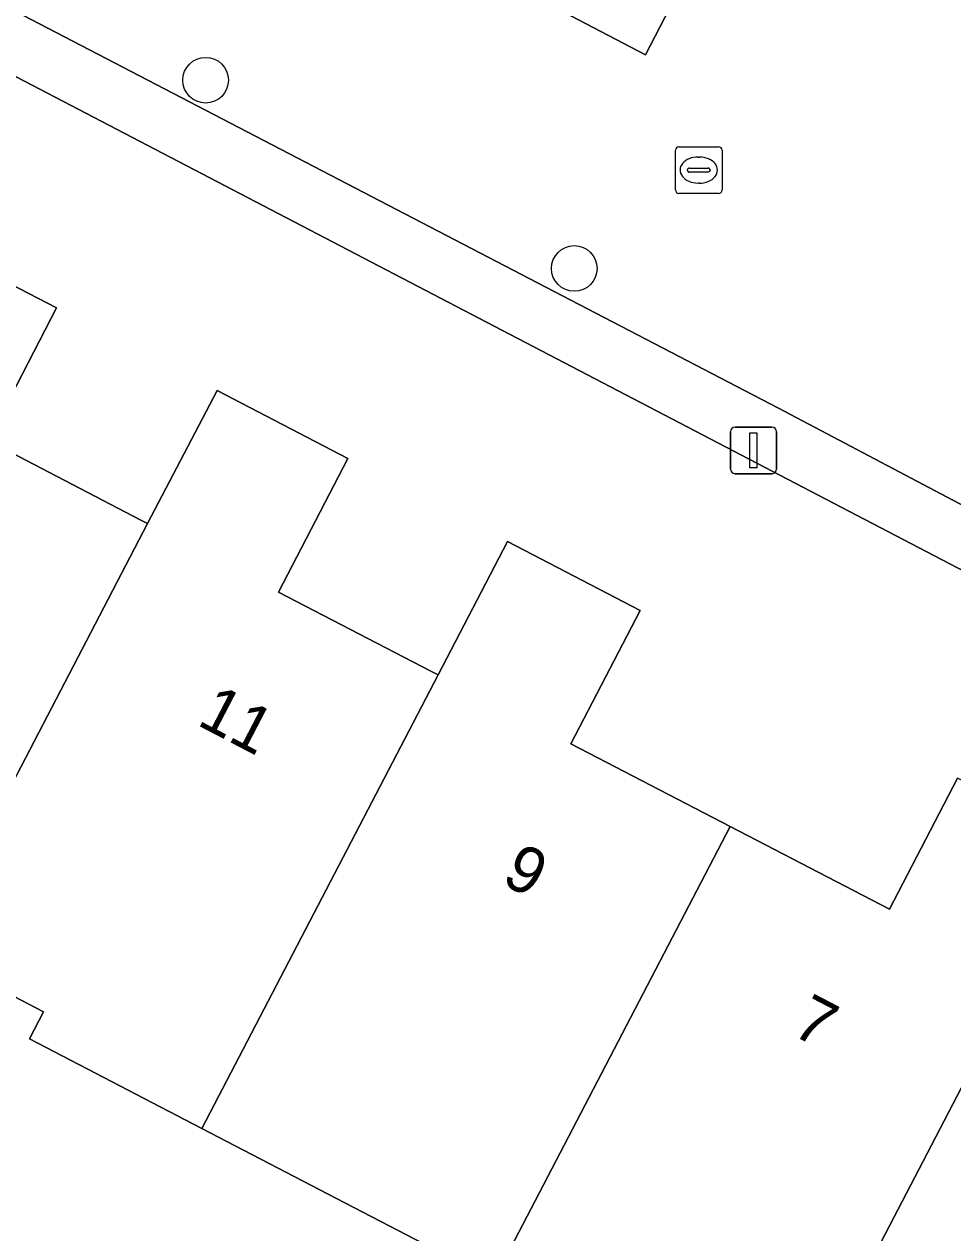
# Model space of a CAD drawing. Extents: x 160349 to 161355, y 381727 to 382854.
# Drawn here: x 160742.87 to 160762.78, y 382385.99 to 382411.9 of the extents above; entities that cross this region are included whole.
import ezdxf

# ---------------------------------------------------------------- set-up
doc = ezdxf.new("R2010")
doc.units = 0
for name, color, linetype in [('IMGEO_Boom', 7, 'Continuous'), ('IMGEO_Erf', 7, 'Continuous'), ('IMGEO_Kolk', 7, 'Continuous'), ('IMGEO_Lichtmast', 7, 'Continuous'), ('IMGEO_Pand', 7, 'Continuous'), ('IMGEO_Pand_nummerreeks', 7, 'Continuous'), ('IMGEO_Parkeervlak_open', 7, 'Continuous'), ('IMGEO_Voetpad_open', 7, 'Continuous'), ('IMGEO_Woonerf_open', 7, 'Continuous')]:
    doc.layers.add(name, color=color, linetype=linetype)

msp = doc.modelspace()

# ---------------------------------------------------------------- linework, layer by layer
at = {"layer": 'IMGEO_Boom'}
for centre in [(160746.761, 382410.697), (160754.665, 382406.662)]:
    msp.add_circle(centre, 0.489, dxfattribs=at)
at = {"layer": 'IMGEO_Erf'}
for points in [[(160782.234, 382390.225), (160773.298, 382394.819), (160708.642, 382428.527)], [(160740.758, 382407.272), (160743.564, 382405.816), (160742.088, 382402.972), (160745.372, 382401.268), (160745.518, 382401.193), (160747.006, 382404.048), (160749.813, 382402.591), (160748.327, 382399.727), (160751.591, 382398.034), (160751.745, 382397.954), (160753.235, 382400.812), (160756.081, 382399.335), (160754.595, 382396.472), (160758.009, 382394.7), (160761.424, 382392.928), (160762.884, 382395.742)], [(160752.941, 382384.977), (160749.195, 382386.921), (160746.679, 382388.233), (160742.983, 382390.151), (160743.285, 382390.732), (160740.895, 382391.973)]]:
    msp.add_lwpolyline(points, dxfattribs=at)
at = {"layer": 'IMGEO_Kolk'}
for p, q in [((160756.833, 382408.345), (160756.833, 382409.197)), ((160756.908, 382409.271), (160757.76, 382409.271)), ((160757.834, 382409.197), (160757.834, 382408.345)), ((160757.321, 382409.051), (160757.346, 382409.051)), ((160757.092, 382408.765), (160757.092, 382408.777)), ((160757.53, 382408.728), (160757.132, 382408.728)), ((160757.135, 382408.814), (160757.533, 382408.814)), ((160757.576, 382408.777), (160757.576, 382408.765)), ((160757.344, 382408.491), (160757.319, 382408.491)), ((160757.76, 382408.271), (160756.908, 382408.271))]:
    msp.add_line(p, q, dxfattribs=at)
for points in [[(160756.833, 382408.345), (160756.833, 382409.197)], [(160756.908, 382409.271), (160757.76, 382409.271)], [(160757.834, 382409.197), (160757.834, 382408.345)], [(160757.76, 382408.271), (160756.908, 382408.271)]]:
    msp.add_lwpolyline(points, dxfattribs=at)
for centre, radius, start, end in [((160756.91, 382409.195), 0.0765, 91.552, 178.448), ((160756.91, 382409.195), 0.0765, 91.552, 178.448), ((160757.758, 382409.195), 0.0765, 1.552, 88.448), ((160757.758, 382409.195), 0.0765, 1.552, 88.448), ((160757.132, 382408.774), 0.0403, 85.8775, 175.7526), ((160757.129, 382408.764), 0.0366, 178.938, 274.7102), ((160757.533, 382408.771), 0.043, 264.8664, 352.4533), ((160757.537, 382408.776), 0.0386, 1.7309, 96.639), ((160756.91, 382408.347), 0.0765, 181.552, 268.448), ((160756.91, 382408.347), 0.0765, 181.552, 268.448), ((160757.758, 382408.347), 0.0765, 271.552, 358.448), ((160757.758, 382408.347), 0.0765, 271.552, 358.448)]:
    msp.add_arc(centre, radius, start, end, dxfattribs=at)
for centre, major_axis, ratio, start_param, end_param in [((160757.32, 382408.771), (-0.387, 0.002), 0.722429, 4.712389, 7.853982), ((160757.345, 382408.771), (-0.39, 0.002), 0.717154, 1.570796, 4.712389)]:
    msp.add_ellipse(centre, major_axis=major_axis, ratio=ratio, start_param=start_param, end_param=end_param, dxfattribs=at)
at = {"layer": 'IMGEO_Lichtmast'}
for p, q in [((160758.113, 382403.264), (160758.903, 382403.264)), ((160758.903, 382403.264), (160758.113, 382403.264)), ((160758.013, 382402.364), (160758.013, 382403.164)), ((160758.013, 382403.164), (160758.013, 382402.364)), ((160759.003, 382403.164), (160759.003, 382402.364)), ((160759.003, 382402.364), (160759.003, 382403.164)), ((160758.903, 382402.264), (160758.113, 382402.264)), ((160758.113, 382402.264), (160758.903, 382402.264))]:
    msp.add_line(p, q, dxfattribs=at)
msp.add_lwpolyline([(160758.433, 382403.139), (160758.583, 382403.139), (160758.583, 382402.389), (160758.433, 382402.389), (160758.433, 382403.139)], dxfattribs=at)
for centre, start, end in [((160758.113, 382403.164), 90, 180), ((160758.113, 382403.164), 90, 180), ((160758.903, 382403.164), 0, 90), ((160758.903, 382403.164), 360, 90), ((160758.113, 382402.364), 180, 270), ((160758.113, 382402.364), 180, 270), ((160758.903, 382402.364), 270, 0), ((160758.903, 382402.364), 270, 0)]:
    msp.add_arc(centre, 0.1, start, end, dxfattribs=at)
at = {"layer": 'IMGEO_Pand'}
for points in [[(160745.518, 382401.193), (160745.372, 382401.268), (160742.088, 382402.972), (160743.564, 382405.816), (160740.758, 382407.272), (160734.527, 382395.32), (160737.02, 382394.026), (160736.733, 382393.474), (160740.48, 382391.529), (160740.751, 382392.048)], [(160751.745, 382397.954), (160751.591, 382398.034), (160748.327, 382399.727), (160749.813, 382402.591), (160747.006, 382404.048), (160745.518, 382401.193), (160740.751, 382392.048), (160740.895, 382391.973), (160743.285, 382390.732), (160742.983, 382390.151), (160746.679, 382388.233)], [(160758.009, 382394.7), (160754.595, 382396.472), (160756.081, 382399.335), (160753.235, 382400.812), (160751.745, 382397.954), (160746.679, 382388.233), (160749.195, 382386.921), (160752.941, 382384.977)], [(160758.009, 382394.7), (160752.941, 382384.977), (160756.442, 382383.16), (160756.739, 382383.733), (160759.436, 382382.333), (160765.672, 382394.295), (160762.884, 382395.742), (160761.424, 382392.928)], [(160770.376, 382388.304), (160770.201, 382388.395), (160767.011, 382390.05), (160768.462, 382392.847), (160765.672, 382394.295), (160759.436, 382382.333), (160761.849, 382381.081), (160761.546, 382380.498), (160765.294, 382378.554)]]:
    msp.add_lwpolyline(points, close=True, dxfattribs=at)
at = {"layer": 'IMGEO_Parkeervlak_open'}
msp.add_lwpolyline([(160758.175, 382415.068), (160756.272, 382416.046), (160754.279, 382412.238), (160756.194, 382411.243)], close=True, dxfattribs=at)
at = {"layer": 'IMGEO_Voetpad_open'}
for points in [[(160689.692, 382438.362), (160708.642, 382428.527), (160773.298, 382394.819), (160782.234, 382390.225), (160786.93, 382387.809)], [(160789.244, 382390.463), (160784.094, 382393.118), (160783.112, 382391.22), (160779.203, 382393.223), (160779.942, 382394.678), (160777.147, 382396.08), (160774.595, 382397.343), (160773.85, 382395.861), (160771.593, 382397.084), (160765.508, 382400.26), (160759.042, 382403.665), (160740.882, 382413.11), (160739.195, 382413.984), (160738.024, 382414.59), (160737.936, 382414.651), (160734.587, 382416.413), (160729.127, 382419.233), (160725.287, 382421.216), (160725.157, 382421.283), (160725.087, 382421.319), (160720.833, 382423.582), (160720.791, 382423.604), (160708.959, 382429.716), (160692.572, 382438.247)]]:
    msp.add_lwpolyline(points, dxfattribs=at)
at = {"layer": 'IMGEO_Woonerf_open'}
msp.add_lwpolyline([(160740.882, 382413.11), (160759.042, 382403.665), (160765.508, 382400.26), (160771.593, 382397.084), (160772.545, 382398.935), (160773.027, 382399.076), (160776.518, 382405.53), (160770.071, 382408.892), (160768.067, 382405.049), (160766.188, 382406.007), (160766.488, 382406.569), (160766.455, 382406.586), (160768.166, 382409.864), (160768.108, 382409.893), (160767.21, 382410.365), (160765.117, 382406.543), (160763.317, 382407.527), (160765.328, 382411.355), (160758.175, 382415.068), (160756.194, 382411.243), (160754.279, 382412.238)], dxfattribs=at)

# ---------------------------------------------------------------- texts
at = {"layer": 'IMGEO_Pand_nummerreeks'}
for s, rotation, p in [('11', 332.498, (160746.548, 382396.894)), ('9', 332.498, (160753.073, 382393.496)), ('7', 332.4967, (160759.292, 382390.26))]:
    msp.add_text(s, height=1, rotation=rotation, dxfattribs=at).set_placement(p)

doc.saveas('drawing.dxf')
